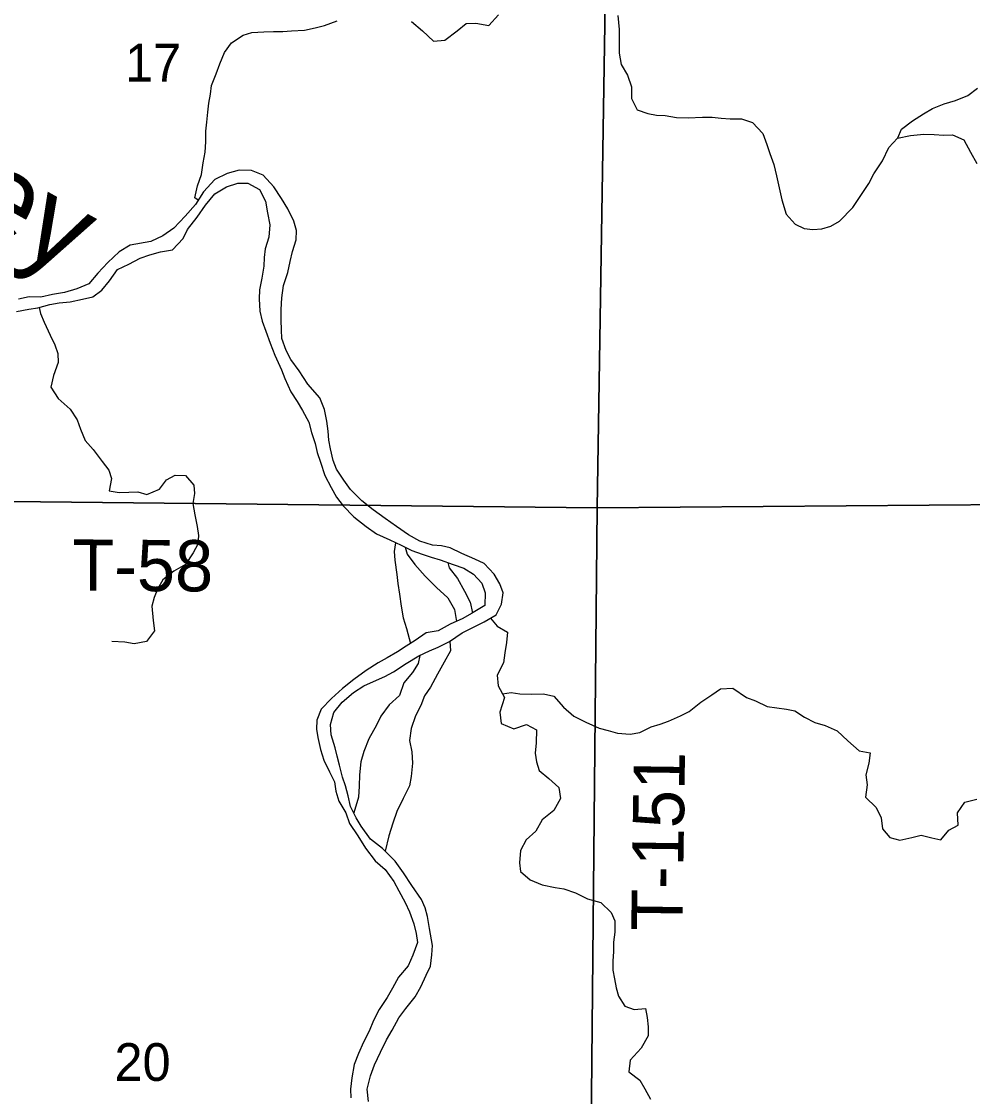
# Model space of a CAD drawing. Extents: x 1772825 to 1773716, y 1138558 to 1139032.
# Drawn here: x 1772828.66 to 1772829.187, y 1138559.296 to 1138559.891 of the extents above; entities that cross this region are included whole.
import ezdxf

# ---------------------------------------------------------------- set-up
doc = ezdxf.new("R2010")
doc.units = 0
for name, color, linetype in [('GM_X_Major_River', 7, 'Continuous'), ('GM_X_Major_River_Text', 7, 'Continuous'), ('GM_X_Minor_River', 7, 'Continuous'), ('GM_X_Section', 7, 'Continuous'), ('GM_X_Section_Text', 7, 'Continuous'), ('GM_X_Township_Road_Text', 7, 'Continuous')]:
    doc.layers.add(name, color=color, linetype=linetype)

msp = doc.modelspace()

# ---------------------------------------------------------------- linework, layer by layer
at = {"layer": 'GM_X_Major_River'}
for points in [[(1772828.88747, 1138559.37421), (1772828.88788, 1138559.37933), (1772828.88606, 1138559.38883), (1772828.88497, 1138559.39548), (1772828.88367, 1138559.40023), (1772828.88162, 1138559.40499), (1772828.87636, 1138559.41262), (1772828.87167, 1138559.41968), (1772828.86717, 1138559.42616), (1772828.86001, 1138559.43323), (1772828.85341, 1138559.43841), (1772828.84833, 1138559.44546), (1772828.84552, 1138559.45023), (1772828.84234, 1138559.45651), (1772828.84106, 1138559.46241), (1772828.83958, 1138559.46792), (1772828.83791, 1138559.47267), (1772828.83625, 1138559.47933), (1772828.83496, 1138559.48427), (1772828.83385, 1138559.48902), (1772828.83163, 1138559.49625), (1772828.83129, 1138559.50194), (1772828.83305, 1138559.50857), (1772828.83764, 1138559.51423), (1772828.84394, 1138559.51968), (1772828.84966, 1138559.52324), (1772828.85518, 1138559.52567), (1772828.86146, 1138559.52847), (1772828.86622, 1138559.53109), (1772828.87328, 1138559.53578), (1772828.88014, 1138559.5399), (1772828.88623, 1138559.5427), (1772828.89099, 1138559.54475), (1772828.89727, 1138559.54793), (1772828.90432, 1138559.55262), (1772828.90947, 1138559.55524), (1772828.91651, 1138559.55879), (1772828.92318, 1138559.56273), (1772828.92607, 1138559.56859), (1772828.92706, 1138559.57484), (1772828.9252, 1138559.57979), (1772828.92202, 1138559.58512), (1772828.91637, 1138559.59105), (1772828.91126, 1138559.59355), (1772828.90408, 1138559.59664), (1772828.89765, 1138559.59972), (1772828.89272, 1138559.6009), (1772828.88779, 1138559.60132), (1772828.88079, 1138559.60346), (1772828.87455, 1138559.60692), (1772828.86776, 1138559.61152), (1772828.86153, 1138559.61612), (1772828.85492, 1138559.62092), (1772828.8487, 1138559.6259), (1772828.84229, 1138559.6322), (1772828.83873, 1138559.63735), (1772828.8346, 1138559.64346), (1772828.83274, 1138559.64821), (1772828.83127, 1138559.65467), (1772828.83035, 1138559.65942), (1772828.83001, 1138559.66436), (1772828.82929, 1138559.67006), (1772828.82801, 1138559.67652), (1772828.8254, 1138559.68299), (1772828.81863, 1138559.69044), (1772828.81394, 1138559.69787), (1772828.80924, 1138559.70417), (1772828.80662, 1138559.70912), (1772828.8042, 1138559.71578), (1772828.80405, 1138559.72053), (1772828.8039, 1138559.72603), (1772828.80394, 1138559.73191), (1772828.80418, 1138559.73836), (1772828.80517, 1138559.74518), (1772828.8075, 1138559.75237), (1772828.80888, 1138559.75843), (1772828.81024, 1138559.76392), (1772828.81219, 1138559.77055), (1772828.81242, 1138559.77567), (1772828.81094, 1138559.78081), (1772828.80757, 1138559.78766), (1772828.80401, 1138559.79338), (1772828.79988, 1138559.79986), (1772828.79386, 1138559.80636), (1772828.78743, 1138559.80887), (1772828.7806, 1138559.80911), (1772828.77395, 1138559.80726), (1772828.76709, 1138559.8039), (1772828.76078, 1138559.79712), (1772828.75636, 1138559.79013), (1772828.75062, 1138559.78353), (1772828.74432, 1138559.77694), (1772828.73821, 1138559.77262), (1772828.73155, 1138559.76964), (1772828.72015, 1138559.76745), (1772828.71405, 1138559.76389), (1772828.70775, 1138559.75786), (1772828.7022, 1138559.75202), (1772828.69723, 1138559.74618), (1772828.69057, 1138559.74338), (1772828.68372, 1138559.74135)], [(1772828.65708, 1138559.73073), (1772828.66392, 1138559.73201), (1772828.66905, 1138559.73273), (1772828.6757, 1138559.73458), (1772828.68083, 1138559.73549), (1772828.68691, 1138559.7362), (1772828.69375, 1138559.73767), (1772828.69945, 1138559.73895), (1772828.70441, 1138559.74252), (1772828.70862, 1138559.7478), (1772828.71322, 1138559.75403), (1772828.7195, 1138559.75702), (1772828.72579, 1138559.76038), (1772828.73112, 1138559.76224), (1772828.73701, 1138559.7639), (1772828.74366, 1138559.76499), (1772828.74959, 1138559.77121), (1772828.7519, 1138559.77612), (1772828.75726, 1138559.7831), (1772828.76186, 1138559.78971), (1772828.76703, 1138559.79593), (1772828.77351, 1138559.79987), (1772828.77979, 1138559.80191), (1772828.78548, 1138559.80187), (1772828.7919, 1138559.7984), (1772828.79527, 1138559.79193), (1772828.79636, 1138559.78547), (1772828.79764, 1138559.77882), (1772828.79702, 1138559.77199), (1772828.79508, 1138559.76556), (1772828.79447, 1138559.76063), (1772828.79425, 1138559.75589), (1772828.79325, 1138559.74925), (1772828.79188, 1138559.74281), (1772828.79165, 1138559.73769), (1772828.79198, 1138559.73086), (1772828.79327, 1138559.72535), (1772828.79531, 1138559.71983), (1772828.79773, 1138559.71317), (1772828.80034, 1138559.70651), (1772828.80407, 1138559.69852), (1772828.80594, 1138559.69357), (1772828.8093, 1138559.68633), (1772828.81267, 1138559.68081), (1772828.81567, 1138559.67585), (1772828.81923, 1138559.66937), (1772828.82071, 1138559.66367), (1772828.82275, 1138559.65758), (1772828.82385, 1138559.65264), (1772828.82571, 1138559.64732), (1772828.82812, 1138559.6399), (1772828.83168, 1138559.63323), (1772828.83448, 1138559.6279), (1772828.83824, 1138559.62313), (1772828.84427, 1138559.61701), (1772828.85106, 1138559.61165), (1772828.85672, 1138559.60762), (1772828.8641, 1138559.60415), (1772828.87034, 1138559.60126), (1772828.87639, 1138559.59837)], [(1772828.68372, 1138559.74135), (1772828.67707, 1138559.74026), (1772828.67061, 1138559.73879), (1772828.66416, 1138559.73884), (1772828.65827, 1138559.73755)], [(1772828.87639, 1138559.59837), (1772828.88206, 1138559.59624), (1772828.88699, 1138559.59468), (1772828.8921, 1138559.59313), (1772828.89929, 1138559.5906), (1772828.90516, 1138559.58847), (1772828.91063, 1138559.58521), (1772828.91515, 1138559.58024), (1772828.91701, 1138559.57491), (1772828.91677, 1138559.5679), (1772828.90934, 1138559.5634), (1772828.90457, 1138559.56059), (1772828.89753, 1138559.55742), (1772828.89086, 1138559.55386), (1772828.88422, 1138559.55277), (1772828.87811, 1138559.54845), (1772828.87316, 1138559.54527), (1772828.86839, 1138559.54208), (1772828.86268, 1138559.53889), (1772828.85772, 1138559.53609), (1772828.85105, 1138559.53177), (1772828.84418, 1138559.52689), (1772828.83789, 1138559.52181), (1772828.83177, 1138559.51636), (1772828.82604, 1138559.51033), (1772828.82372, 1138559.50428), (1772828.82349, 1138559.49935), (1772828.82422, 1138559.4946), (1772828.82569, 1138559.48794), (1772828.82754, 1138559.48205), (1772828.83072, 1138559.47557), (1772828.83352, 1138559.47005), (1772828.83425, 1138559.46492), (1772828.83591, 1138559.45941), (1772828.83966, 1138559.45293), (1772828.84171, 1138559.44703), (1772828.8464, 1138559.44017), (1772828.85071, 1138559.4333), (1772828.85597, 1138559.42624), (1772828.86163, 1138559.42146), (1772828.86633, 1138559.41497), (1772828.86913, 1138559.40964), (1772828.87269, 1138559.40316), (1772828.87512, 1138559.39802), (1772828.87754, 1138559.39136), (1772828.87883, 1138559.38604), (1772828.87955, 1138559.3811), (1772828.87684, 1138559.3741), (1772828.87433, 1138559.36805), (1772828.86897, 1138559.36183), (1772828.86571, 1138559.35578), (1772828.86263, 1138559.35068), (1772828.85822, 1138559.34388), (1772828.85514, 1138559.33783), (1772828.85263, 1138559.33197), (1772828.84955, 1138559.32592), (1772828.84685, 1138559.31949), (1772828.84434, 1138559.31344), (1772828.84315, 1138559.30605), (1772828.84234, 1138559.29979), (1772828.8425, 1138559.29505)], [(1772828.85235, 1138559.29289), (1772828.85164, 1138559.29972), (1772828.8534, 1138559.30711), (1772828.85572, 1138559.31335), (1772828.859, 1138559.32035), (1772828.86227, 1138559.32716), (1772828.86535, 1138559.33245), (1772828.86919, 1138559.33925), (1772828.87302, 1138559.34453), (1772828.87819, 1138559.35094), (1772828.88127, 1138559.35642), (1772828.88435, 1138559.36304), (1772828.88666, 1138559.36796), (1772828.88747, 1138559.37421)]]:
    msp.add_lwpolyline(points, dxfattribs=at)
at = {"layer": 'GM_X_Minor_River'}
for points in [[(1772828.87625, 1138559.89149), (1772828.88229, 1138559.88632), (1772828.88832, 1138559.88059), (1772828.89458, 1138559.88111), (1772828.90145, 1138559.88637), (1772828.90641, 1138559.89032), (1772828.91192, 1138559.89046), (1772828.91912, 1138559.88927), (1772828.92447, 1138559.89511)], [(1772828.99049, 1138559.89481), (1772828.99139, 1138559.88702), (1772828.99129, 1138559.87393), (1772828.99238, 1138559.86766), (1772828.99594, 1138559.86176), (1772828.99817, 1138559.85529), (1772828.99813, 1138559.84884), (1772829.0013, 1138559.84255), (1772829.00717, 1138559.84042), (1772829.0121, 1138559.83963), (1772829.01684, 1138559.8394), (1772829.02309, 1138559.83822), (1772829.02954, 1138559.83817), (1772829.03751, 1138559.83849), (1772829.04282, 1138559.83845), (1772829.04794, 1138559.83784), (1772829.05287, 1138559.83761), (1772829.05913, 1138559.83757), (1772829.06519, 1138559.83544), (1772829.07103, 1138559.82932), (1772829.07326, 1138559.82323), (1772829.07493, 1138559.81829), (1772829.07716, 1138559.8122), (1772829.07863, 1138559.80593), (1772829.08157, 1138559.79262), (1772829.08398, 1138559.78464), (1772829.08887, 1138559.7791), (1772829.09398, 1138559.77678), (1772829.09872, 1138559.77618), (1772829.10365, 1138559.77652), (1772829.1086, 1138559.778), (1772829.11355, 1138559.78081), (1772829.12081, 1138559.78835), (1772829.12503, 1138559.79457), (1772829.12983, 1138559.80175), (1772829.13252, 1138559.80704), (1772829.13732, 1138559.81421), (1772829.14079, 1138559.82159), (1772829.14557, 1138559.82686), (1772829.15279, 1138559.82833), (1772829.1602, 1138559.82903), (1772829.16607, 1138559.8288), (1772829.17139, 1138559.82857), (1772829.17613, 1138559.82872), (1772829.18237, 1138559.82583), (1772829.18611, 1138559.81897), (1772829.18968, 1138559.81287)], [(1772828.75789, 1138559.79255), (1772828.75601, 1138559.79374), (1772828.75758, 1138559.80037), (1772828.75971, 1138559.80661), (1772828.76071, 1138559.81324), (1772828.7617, 1138559.81912), (1772828.76212, 1138559.82481), (1772828.76216, 1138559.83069), (1772828.76258, 1138559.83562), (1772828.76319, 1138559.8413), (1772828.7638, 1138559.84623), (1772828.76478, 1138559.85116), (1772828.7652, 1138559.85609), (1772828.7679, 1138559.86252), (1772828.76984, 1138559.86801), (1772828.77254, 1138559.87424), (1772828.77637, 1138559.87972), (1772828.78285, 1138559.88384), (1772828.78761, 1138559.88533), (1772828.79425, 1138559.88566), (1772828.79957, 1138559.88599), (1772828.80488, 1138559.88595), (1772828.80962, 1138559.8863), (1772828.81683, 1138559.88662), (1772828.82273, 1138559.88791), (1772828.82786, 1138559.8892), (1772828.8349, 1138559.8918)], [(1772829.14585, 1138559.82692), (1772829.14788, 1138559.83178), (1772829.15399, 1138559.83648), (1772829.16009, 1138559.84022), (1772829.16504, 1138559.84322), (1772829.17151, 1138559.84583), (1772829.17779, 1138559.84768), (1772829.18464, 1138559.85047), (1772829.18998, 1138559.85461)], [(1772828.66973, 1138559.73292), (1772828.67036, 1138559.72969), (1772828.67241, 1138559.72493), (1772828.67577, 1138559.71769), (1772828.67839, 1138559.71236), (1772828.68006, 1138559.70742), (1772828.68021, 1138559.70248), (1772828.67769, 1138559.69529), (1772828.67613, 1138559.68885), (1772828.68026, 1138559.68256), (1772828.68685, 1138559.67663), (1772828.6908, 1138559.67072), (1772828.69266, 1138559.66558), (1772828.69527, 1138559.6593), (1772828.69959, 1138559.65433), (1772828.70467, 1138559.64766), (1772828.70824, 1138559.64289), (1772828.70972, 1138559.63813), (1772828.70853, 1138559.63131), (1772828.71403, 1138559.63051), (1772828.71934, 1138559.63066), (1772828.72447, 1138559.63081), (1772828.72939, 1138559.62926), (1772828.73643, 1138559.63224), (1772828.74026, 1138559.63752), (1772828.74502, 1138559.64014), (1772828.7509, 1138559.63991), (1772828.75542, 1138559.63456), (1772828.75576, 1138559.62982), (1772828.75496, 1138559.62432), (1772828.75606, 1138559.61805), (1772828.75734, 1138559.61159), (1772828.75806, 1138559.60665), (1772828.75765, 1138559.60191), (1772828.75514, 1138559.597), (1772828.75092, 1138559.59058), (1772828.74445, 1138559.58683), (1772828.73834, 1138559.58214), (1772828.73546, 1138559.57723), (1772828.73352, 1138559.57231), (1772828.73216, 1138559.56738), (1772828.73286, 1138559.5596), (1772828.73358, 1138559.55371), (1772828.72917, 1138559.54787), (1772828.72233, 1138559.54659), (1772828.71722, 1138559.54758), (1772828.71001, 1138559.54782)], [(1772828.86735, 1138559.60264), (1772828.86652, 1138559.59768), (1772828.86686, 1138559.59294), (1772828.86794, 1138559.58496), (1772828.86867, 1138559.58002), (1772828.86957, 1138559.57413), (1772828.87047, 1138559.56748), (1772828.87156, 1138559.56103), (1772828.87342, 1138559.55513), (1772828.87556, 1138559.54681)], [(1772828.87271, 1138559.60012), (1772828.87372, 1138559.5963), (1772828.87804, 1138559.59058), (1772828.88368, 1138559.58408), (1772828.89009, 1138559.57777), (1772828.89631, 1138559.57203), (1772828.90006, 1138559.56556), (1772828.90104, 1138559.55899)], [(1772828.89635, 1138559.59163), (1772828.897, 1138559.58873), (1772828.9017, 1138559.58281), (1772828.90563, 1138559.57576), (1772828.90862, 1138559.56967), (1772828.90997, 1138559.56378)], [(1772828.91996, 1138559.56082), (1772828.9237, 1138559.55646), (1772828.92937, 1138559.553), (1772828.92876, 1138559.54732), (1772828.92796, 1138559.54163), (1772828.92716, 1138559.53613), (1772828.9237, 1138559.52914), (1772828.92422, 1138559.52325), (1772828.92778, 1138559.51678), (1772828.92506, 1138559.50864), (1772828.92597, 1138559.50237), (1772828.93297, 1138559.49947), (1772828.94, 1138559.50188), (1772828.94548, 1138559.499), (1772828.94524, 1138559.49179), (1772828.94482, 1138559.48591), (1772828.94554, 1138559.48116), (1772828.94703, 1138559.47641), (1772828.95231, 1138559.472), (1772828.95777, 1138559.46703), (1772828.95887, 1138559.46095), (1772828.95502, 1138559.45415), (1772828.94854, 1138559.44908), (1772828.94508, 1138559.44284), (1772828.93973, 1138559.43795), (1772828.93665, 1138559.43209), (1772828.93603, 1138559.42526), (1772828.93656, 1138559.42033), (1772828.94203, 1138559.41573), (1772828.94865, 1138559.41303), (1772828.95585, 1138559.41164), (1772828.96059, 1138559.41085), (1772828.96702, 1138559.40852), (1772828.97383, 1138559.40525), (1772828.98122, 1138559.40329), (1772828.98687, 1138559.39775), (1772828.98892, 1138559.39299), (1772828.98887, 1138559.38673), (1772828.98826, 1138559.38123), (1772828.98823, 1138559.37611), (1772828.98781, 1138559.3708), (1772828.98777, 1138559.36568), (1772828.98869, 1138559.36093), (1772828.9896, 1138559.35599), (1772828.99089, 1138559.35124), (1772828.99446, 1138559.34571), (1772828.99957, 1138559.34396), (1772829.00583, 1138559.34448), (1772829.00693, 1138559.33954), (1772829.00747, 1138559.33441), (1772829.00743, 1138559.32929), (1772829.00358, 1138559.32249), (1772828.99746, 1138559.31589), (1772828.99666, 1138559.30945), (1772829.0027, 1138559.30485), (1772829.00551, 1138559.2999), (1772829.00869, 1138559.29418)], [(1772828.89748, 1138559.54807), (1772828.8978, 1138559.54262), (1772828.89434, 1138559.53638), (1772828.8905, 1138559.52977), (1772828.88665, 1138559.52259), (1772828.88339, 1138559.51768), (1772828.88126, 1138559.51238), (1772828.87838, 1138559.50671), (1772828.87605, 1138559.49971), (1772828.87505, 1138559.49308), (1772828.87633, 1138559.4868), (1772828.87667, 1138559.48054), (1772828.87605, 1138559.47315), (1772828.87506, 1138559.46784), (1772828.87159, 1138559.46085), (1772828.86794, 1138559.45367), (1772828.8658, 1138559.44723), (1772828.86366, 1138559.44023), (1772828.86155, 1138559.43171)], [(1772828.88071, 1138559.54016), (1772828.87992, 1138559.53573), (1772828.87665, 1138559.53063), (1772828.87187, 1138559.52497), (1772828.86954, 1138559.51797), (1772828.86381, 1138559.5127), (1772828.85921, 1138559.50648), (1772828.85671, 1138559.50156), (1772828.85248, 1138559.494), (1772828.84977, 1138559.48701), (1772828.84802, 1138559.48114), (1772828.8474, 1138559.47393), (1772828.84717, 1138559.46767), (1772828.84674, 1138559.4616), (1772828.84418, 1138559.45288)], [(1772828.92662, 1138559.51888), (1772828.9314, 1138559.51959), (1772828.93614, 1138559.5188), (1772828.94278, 1138559.51875), (1772828.94942, 1138559.51889), (1772828.95511, 1138559.51752), (1772828.96037, 1138559.51141), (1772828.96622, 1138559.50643), (1772828.97283, 1138559.50316), (1772828.98021, 1138559.49988), (1772828.98513, 1138559.49851), (1772828.99043, 1138559.49714), (1772828.99745, 1138559.49652), (1772829.00277, 1138559.49743), (1772829.00905, 1138559.50061), (1772829.014, 1138559.50209), (1772829.01875, 1138559.50376), (1772829.02541, 1138559.50675), (1772829.03018, 1138559.50918), (1772829.03666, 1138559.51425), (1772829.04276, 1138559.51838), (1772829.04753, 1138559.52157), (1772829.05436, 1138559.52209), (1772829.06192, 1138559.51691), (1772829.06684, 1138559.51497), (1772829.07345, 1138559.51189), (1772829.08407, 1138559.51029), (1772829.0888, 1138559.5095), (1772829.09409, 1138559.50604), (1772829.09976, 1138559.50296), (1772829.10563, 1138559.5014), (1772829.11225, 1138559.49831), (1772829.11809, 1138559.49277), (1772829.12431, 1138559.48722), (1772829.13056, 1138559.48622), (1772829.12976, 1138559.48054), (1772829.12801, 1138559.47391), (1772829.12892, 1138559.4684), (1772829.12792, 1138559.46158), (1772829.13376, 1138559.45584), (1772829.13656, 1138559.45013), (1772829.13728, 1138559.44405), (1772829.14142, 1138559.43928), (1772829.14691, 1138559.43772), (1772829.15356, 1138559.43919), (1772829.15869, 1138559.44048), (1772829.16475, 1138559.4391), (1772829.16968, 1138559.43793), (1772829.17408, 1138559.4434), (1772829.17922, 1138559.44601), (1772829.17889, 1138559.45285), (1772829.18292, 1138559.45889), (1772829.18957, 1138559.46055)]]:
    msp.add_lwpolyline(points, dxfattribs=at)
at = {"layer": 'GM_X_Section'}
for points in [[(1772828.98713, 1138560.12285), (1772828.97915, 1138559.62196), (1772828.48165, 1138559.62726), (1772828.48695, 1138560.12513)], [(1772829.49019, 1138560.12623), (1772829.48544, 1138559.62606), (1772828.97915, 1138559.62196), (1772828.98713, 1138560.12285)], [(1772828.48165, 1138559.62726), (1772828.97915, 1138559.62196), (1772828.97422, 1138559.1237), (1772828.47764, 1138559.12426)], [(1772828.97915, 1138559.62196), (1772829.48544, 1138559.62606), (1772829.48049, 1138559.12534), (1772828.97422, 1138559.1237)]]:
    msp.add_lwpolyline(points, close=True, dxfattribs=at)

# ---------------------------------------------------------------- texts
at = {"layer": 'GM_X_Major_River_Text'}
msp.add_text('Honey', height=0.047366, rotation=331.01483, dxfattribs=at).set_placement((1772828.52422, 1138559.83882))
at = {"layer": 'GM_X_Section_Text'}
for s, p in [('17', (1772828.71729, 1138559.85817)), ('20', (1772828.71146, 1138559.30437))]:
    msp.add_text(s, height=0.020928, rotation=0.00001, dxfattribs=at).set_placement(p)
at = {"layer": 'GM_X_Township_Road_Text'}
for s, rotation, p in [('T-58', 359.6474, (1772828.68799, 1138559.57607)), ('T-151', 89.15707, (1772829.02639, 1138559.38732))]:
    msp.add_text(s, height=0.028409, rotation=rotation, dxfattribs=at).set_placement(p)

doc.saveas('drawing.dxf')
